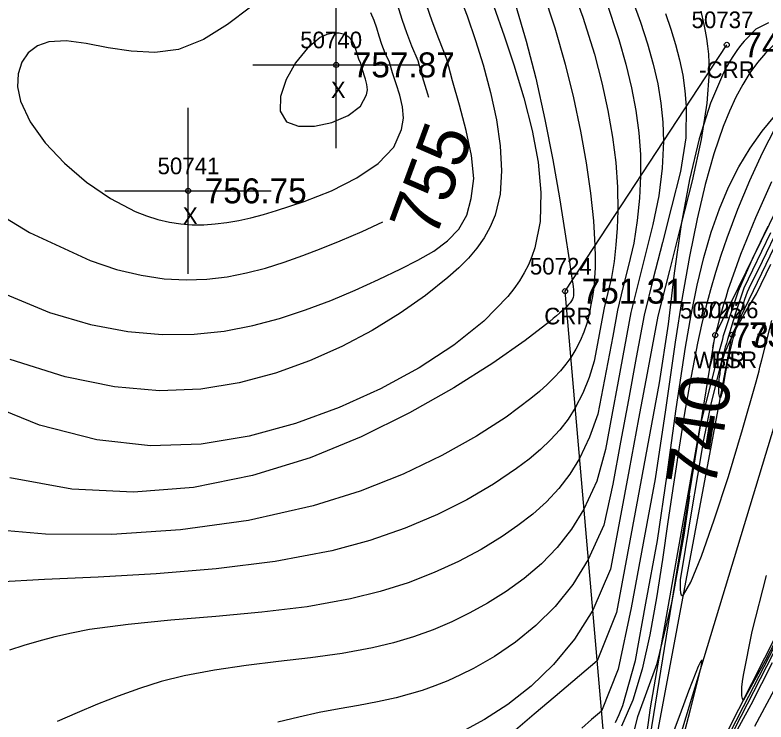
# Model space of a CAD drawing. Extents: x 1378535 to 1380697, y 997729 to 1000024.
# Drawn here: x 1378981.56 to 1379026.72, y 999447.58 to 999490.11 of the extents above; entities that cross this region are included whole.
import ezdxf

# ---------------------------------------------------------------- set-up
doc = ezdxf.new("R2010")
doc.units = 0
for name, color, linetype in [('RD_DTM_BkLn1', 7, 'Continuous'), ('RD_DTM_BkLn2', 7, 'Continuous'), ('RD_DTM_BkLn_txCode', 7, 'Continuous'), ('RD_DTM_Major1', 7, 'Continuous'), ('RD_DTM_Major1_Lbl', 7, 'Continuous'), ('RD_DTM_Minor1', 7, 'Continuous'), ('RD_EX_H2O', 7, 'Continuous'), ('RD_EX_H2O_txCode', 7, 'Continuous'), ('RD_EX_Misc', 7, 'Continuous'), ('RD_EX_Misc_txCode', 7, 'Continuous'), ('RD_EX_TX_H2O_ELEV', 7, 'Continuous'), ('RD_EX_TX_Misc_ELEV', 7, 'Continuous'), ('RD_SMD_Locator', 7, 'Continuous')]:
    doc.layers.add(name, color=color, linetype=linetype)

msp = doc.modelspace()

# ---------------------------------------------------------------- linework, layer by layer
at = {"layer": 'RD_DTM_BkLn1'}
msp.add_lwpolyline([(1379006.004, 999428.429), (1379009.086, 999442.355), (1379019.546, 999440.087), (1379033.258, 999485.306)], dxfattribs=at)
at = {"layer": 'RD_DTM_BkLn2'}
for points in [[(1379004.278, 999428.38), (1379008.406, 999443.013), (1379019.139, 999441.215), (1379024.687, 999470.868), (1379031.818, 999485.708)], [(1379007.496, 999427.666), (1379011.672, 999440.524), (1379020.399, 999439.086), (1379035.255, 999468.427), (1379039.148, 999480.032)]]:
    msp.add_lwpolyline(points, dxfattribs=at)
at = {"layer": 'RD_DTM_Major1'}
for points in [[(1379005.806, 999487.36), (1379005.42, 999488.234), (1379005.119, 999489.029), (1379004.867, 999489.768), (1379004.633, 999490.477), (1379004.383, 999491.18), (1379004.086, 999491.904), (1379003.506, 999493.043), (1379002.774, 999494.192), (1379001.92, 999495.26), (1379000.972, 999496.157), (1378999.958, 999496.791), (1378998.907, 999497.074), (1378997.804, 999496.947), (1378996.657, 999496.515), (1378995.431, 999495.947), (1378994.092, 999495.408), (1378992.606, 999495.065), (1378990.938, 999495.084), (1378988.099, 999495.976), (1378984.937, 999497.617), (1378981.607, 999499.591), (1378978.262, 999501.484)], [(1379013.301, 999491.551), (1379014.021, 999489.339), (1379014.638, 999487.154), (1379015.138, 999485.12), (1379015.559, 999483.128), (1379015.902, 999481.21), (1379016.164, 999479.399), (1379016.342, 999477.73), (1379016.434, 999476.235), (1379016.447, 999475.54), (1379016.438, 999474.893), (1379016.408, 999474.287), (1379016.358, 999473.717), (1379016.288, 999473.174), (1379016.189, 999472.662), (1379016.082, 999472.097), (1379015.938, 999471.558), (1379015.762, 999471.031), (1379015.548, 999470.516), (1379015.29, 999470.01), (1379014.982, 999469.512), (1379014.688, 999469.108), (1379014.355, 999468.704), (1379013.98, 999468.298), (1379013.559, 999467.887), (1379013.092, 999467.467), (1379012.574, 999467.035), (1379011.087, 999465.921), (1379009.3, 999464.762), (1379007.232, 999463.604), (1379004.897, 999462.491), (1379002.312, 999461.47), (1378999.494, 999460.585), (1378995.598, 999459.708), (1378991.508, 999459.131), (1378987.385, 999458.852), (1378983.393, 999458.872), (1378979.69, 999459.193)], [(1379022.79, 999490.334), (1379022.976, 999489.545), (1379023.062, 999489.127), (1379023.14, 999488.69), (1379023.206, 999488.231), (1379023.255, 999487.747), (1379023.285, 999487.233), (1379023.292, 999486.688), (1379023.154, 999484.795), (1379022.815, 999482.615), (1379022.272, 999480.139), (1379021.598, 999477.467), (1379020.907, 999474.731), (1379020.215, 999471.987), (1379019.631, 999468.891), (1379019.059, 999465.812), (1379018.493, 999462.769), (1379017.932, 999459.756), (1379017.376, 999456.762), (1379016.298, 999454.306), (1379015.2, 999452.558), (1379013.949, 999451.04), (1379012.596, 999449.738), (1379011.191, 999448.637), (1379009.786, 999447.721), (1379008.432, 999446.975)], [(1379006.437, 999485.151), (1379006.383, 999485.336), (1379006.057, 999486.393), (1379005.806, 999487.36)], [(1379023.517, 999470.083), (1379023.562, 999470.296), (1379023.73, 999471.028), (1379023.835, 999471.449), (1379023.945, 999471.87), (1379024.062, 999472.29), (1379024.185, 999472.713), (1379024.315, 999473.139), (1379024.451, 999473.569), (1379025.214, 999475.727), (1379026.101, 999477.931), (1379027.06, 999480.092)], [(1378978.549, 999479.386), (1378982.426, 999477.02), (1378986.085, 999475.331), (1378987.662, 999474.805), (1378989.138, 999474.447), (1378990.526, 999474.24), (1378991.843, 999474.169), (1378993.103, 999474.215), (1378994.321, 999474.363), (1378995.476, 999474.589), (1378996.613, 999474.883), (1378997.737, 999475.235), (1378998.856, 999475.632), (1378999.976, 999476.064), (1379001.104, 999476.519), (1379002.439, 999477.078), (1379003.684, 999477.664)], [(1379018.065, 999444.07), (1379019.006, 999447.9), (1379020.172, 999451.091), (1379021.08, 999454.829), (1379021.79, 999458.809), (1379022.139, 999461.191)], [(1379027.091, 999451.141), (1379025.811, 999448.612), (1379024.528, 999446.253)]]:
    msp.add_lwpolyline(points, dxfattribs=at)
at = {"layer": 'RD_DTM_Minor1'}
for points in [[(1379007.527, 999487.449), (1379007.035, 999488.666), (1379006.64, 999489.744), (1379006.302, 999490.728), (1379005.978, 999491.663), (1379005.628, 999492.598), (1379005.208, 999493.577), (1379004.396, 999495.17), (1379003.385, 999496.834), (1379002.223, 999498.44), (1379000.955, 999499.857), (1378999.628, 999500.954), (1378998.29, 999501.603), (1378997.226, 999501.746), (1378996.139, 999501.657), (1378994.985, 999501.477), (1378993.719, 999501.35), (1378992.294, 999501.416), (1378990.667, 999501.818), (1378986.612, 999503.967), (1378981.802, 999507.382), (1378976.528, 999511.317)], [(1379014.849, 999492.352), (1379015.71, 999489.986), (1379016.401, 999487.744), (1379016.852, 999486.019), (1379017.214, 999484.359), (1379017.489, 999482.762), (1379017.679, 999481.225), (1379017.784, 999479.747), (1379017.805, 999478.326), (1379017.768, 999477.288), (1379017.691, 999476.276), (1379017.58, 999475.285), (1379017.428, 999474.319), (1379017.199, 999473.41), (1379016.985, 999472.484), (1379016.788, 999471.42), (1379016.588, 999470.352), (1379016.388, 999469.278), (1379016.075, 999468.291), (1379015.697, 999467.353), (1379015.245, 999466.471), (1379014.812, 999465.796), (1379014.32, 999465.159), (1379013.766, 999464.551), (1379013.15, 999463.964), (1379012.468, 999463.391), (1379011.72, 999462.823), (1379010.322, 999461.876), (1379008.737, 999460.945), (1379006.969, 999460.054), (1379005.021, 999459.228), (1379002.897, 999458.491), (1379000.6, 999457.867), (1378997.21, 999457.222), (1378993.647, 999456.781), (1378990.05, 999456.49), (1378986.563, 999456.296), (1378983.327, 999456.146), (1378980.484, 999455.986)], [(1379018.247, 999492.233), (1379019.18, 999489.682), (1379019.599, 999488.382), (1379019.942, 999487.15), (1379020.21, 999485.968), (1379020.401, 999484.813), (1379020.514, 999483.666), (1379020.548, 999482.507), (1379020.474, 999480.892), (1379020.283, 999479.22), (1379019.918, 999477.496), (1379019.476, 999475.748), (1379019.031, 999473.983), (1379018.59, 999472.207), (1379018.208, 999470.15), (1379017.824, 999468.088), (1379017.441, 999466.03), (1379017.06, 999463.977), (1379016.538, 999462.057), (1379015.771, 999460.388), (1379015.017, 999459.167), (1379014.158, 999458.073), (1379013.209, 999457.093), (1379012.183, 999456.216), (1379011.097, 999455.428), (1379009.964, 999454.718), (1379008.909, 999454.134), (1379007.821, 999453.604), (1379006.697, 999453.129), (1379005.53, 999452.709), (1379004.315, 999452.345), (1379003.047, 999452.038), (1379001.225, 999451.705), (1378999.33, 999451.442), (1378997.396, 999451.212), (1378995.459, 999450.979), (1378993.556, 999450.704), (1378991.722, 999450.352), (1378990.352, 999450.003), (1378989.036, 999449.595), (1378987.762, 999449.14), (1378986.521, 999448.65), (1378985.302, 999448.136), (1378984.093, 999447.61)], [(1379008.171, 999491.562), (1379008.742, 999490.064), (1379009.255, 999488.58), (1379009.711, 999487.107), (1379010.16, 999485.442), (1379010.513, 999483.81), (1379010.742, 999482.233), (1379010.822, 999480.734), (1379010.725, 999479.336), (1379010.426, 999478.061), (1379010.14, 999477.362), (1379009.774, 999476.706), (1379009.333, 999476.083), (1379008.82, 999475.483), (1379008.238, 999474.896), (1379007.591, 999474.313), (1379006.25, 999473.234), (1379004.724, 999472.163), (1379003.037, 999471.13), (1379001.21, 999470.165), (1378999.267, 999469.299), (1378997.23, 999468.561), (1378995.043, 999467.97), (1378992.731, 999467.601), (1378990.247, 999467.506), (1378987.541, 999467.737), (1378984.565, 999468.348), (1378981.272, 999469.392)], [(1379017.084, 999490.99), (1379017.863, 999488.635), (1379018.288, 999487.142), (1379018.631, 999485.72), (1379018.891, 999484.353), (1379019.069, 999483.025), (1379019.164, 999481.718), (1379019.177, 999480.416), (1379019.108, 999479.085), (1379018.968, 999477.74), (1379018.773, 999476.381), (1379018.454, 999475.042), (1379018.116, 999473.702), (1379017.789, 999472.35), (1379017.498, 999470.789), (1379017.207, 999469.22), (1379016.915, 999467.65), (1379016.612, 999466.089), (1379016.112, 999464.704), (1379015.508, 999463.43), (1379014.922, 999462.482), (1379014.255, 999461.616), (1379013.51, 999460.819), (1379012.692, 999460.081), (1379011.802, 999459.388), (1379010.845, 999458.73), (1379009.585, 999457.959), (1379008.226, 999457.233), (1379006.765, 999456.561), (1379005.199, 999455.955), (1379003.524, 999455.424), (1379001.738, 999454.978), (1378999.128, 999454.513), (1378996.395, 999454.177), (1378993.629, 999453.92), (1378990.92, 999453.693), (1378988.361, 999453.447), (1378986.04, 999453.132), (1378984.958, 999452.928), (1378983.95, 999452.697), (1378983, 999452.445), (1378982.095, 999452.178), (1378981.219, 999451.899)], [(1379010.345, 999490.61), (1379010.982, 999488.86), (1379011.564, 999487.116), (1379012.161, 999485.131), (1379012.657, 999483.167), (1379013.011, 999481.254), (1379013.184, 999479.42), (1379013.135, 999477.692), (1379012.824, 999476.1), (1379012.646, 999475.58), (1379012.432, 999475.077), (1379012.179, 999474.588), (1379011.889, 999474.109), (1379011.56, 999473.638), (1379011.192, 999473.172), (1379009.748, 999471.684), (1379007.954, 999470.242), (1379005.866, 999468.876), (1379003.543, 999467.617), (1379001.042, 999466.495), (1378998.42, 999465.539), (1378995.636, 999464.77), (1378992.744, 999464.293), (1378989.706, 999464.189), (1378986.482, 999464.542), (1378983.031, 999465.433), (1378979.314, 999466.945)], [(1379011.659, 999490.716), (1379012.301, 999488.528), (1379012.869, 999486.301), (1379013.417, 999483.83), (1379013.893, 999481.394), (1379014.295, 999479.101), (1379014.625, 999477.056), (1379014.881, 999475.369), (1379015.062, 999474.144), (1379015.093, 999473.937), (1379015.119, 999473.756), (1379015.138, 999473.599), (1379015.15, 999473.461), (1379015.152, 999473.339), (1379015.143, 999473.229), (1379015.12, 999473.119), (1379015.081, 999473.013), (1379015.023, 999472.909), (1379014.945, 999472.8), (1379014.844, 999472.683), (1379014.719, 999472.553), (1379014.596, 999472.434), (1379014.455, 999472.304), (1379014.297, 999472.162), (1379014.12, 999472.008), (1379013.925, 999471.844), (1379013.712, 999471.669), (1379012.234, 999470.532), (1379010.287, 999469.172), (1379007.945, 999467.687), (1379005.283, 999466.176), (1379002.377, 999464.738), (1378999.301, 999463.472), (1378995.849, 999462.397), (1378992.301, 999461.69), (1378988.675, 999461.399), (1378984.985, 999461.573), (1378981.248, 999462.26)], [(1378995.709, 999490.571), (1378994.338, 999489.538), (1378992.894, 999488.637), (1378991.38, 999488.036), (1378989.973, 999487.85), (1378988.553, 999487.924), (1378987.162, 999488.141), (1378985.843, 999488.386), (1378984.639, 999488.544), (1378983.592, 999488.499), (1378982.901, 999488.256), (1378982.352, 999487.838), (1378981.961, 999487.27), (1378981.743, 999486.578), (1378981.715, 999485.787), (1378981.893, 999484.921), (1378982.467, 999483.684), (1378983.369, 999482.419), (1378984.525, 999481.187), (1378985.862, 999480.048), (1378987.305, 999479.062), (1378988.78, 999478.291), (1378989.471, 999478.017), (1378990.156, 999477.801), (1378990.839, 999477.643), (1378991.522, 999477.54), (1378992.211, 999477.49), (1378992.907, 999477.49), (1378993.593, 999477.535), (1378994.293, 999477.623), (1378995.009, 999477.75), (1378995.745, 999477.913), (1378996.502, 999478.11), (1378997.285, 999478.337), (1378998.937, 999478.882), (1379000.586, 999479.537), (1379002.114, 999480.302), (1379003.402, 999481.172), (1379004.334, 999482.148), (1379004.791, 999483.227), (1379004.911, 999483.892), (1379004.86, 999484.581), (1379004.696, 999485.278), (1379004.474, 999485.969), (1379004.251, 999486.638), (1379004.084, 999487.271)], [(1379020.674, 999490.198), (1379020.993, 999489.254), (1379021.275, 999488.328), (1379021.516, 999487.41), (1379021.708, 999486.489), (1379021.845, 999485.555), (1379021.92, 999484.598), (1379021.888, 999482.715), (1379021.568, 999480.694), (1379021.034, 999478.577), (1379020.493, 999476.429), (1379019.942, 999474.251), (1379019.391, 999472.054), (1379018.916, 999469.504), (1379018.442, 999466.951), (1379017.969, 999464.409), (1379017.498, 999461.879), (1379016.973, 999459.41), (1379016.034, 999457.347), (1379015.099, 999455.853), (1379014.035, 999454.534), (1379012.874, 999453.379), (1379011.648, 999452.379), (1379010.388, 999451.521), (1379009.127, 999450.795), (1379008.35, 999450.404), (1379007.58, 999450.057), (1379006.812, 999449.75), (1379006.04, 999449.479), (1379005.261, 999449.242), (1379004.469, 999449.035), (1379003.36, 999448.791), (1379002.218, 999448.575), (1379001.047, 999448.365), (1378999.847, 999448.14), (1378998.62, 999447.877), (1378997.367, 999447.557)], [(1379004.084, 999487.271), (1379003.819, 999487.821), (1379003.616, 999488.339), (1379003.453, 999488.832), (1379003.306, 999489.306), (1379003.151, 999489.77), (1379002.964, 999490.231)], [(1379026.876, 999489.635), (1379026.11, 999489.246), (1379025.412, 999488.539), (1379025.186, 999488.264), (1379024.967, 999487.972), (1379024.754, 999487.663), (1379024.549, 999487.336), (1379024.35, 999486.99), (1379024.157, 999486.625), (1379023.383, 999484.808), (1379022.707, 999482.653), (1379022.123, 999480.203), (1379021.62, 999477.499), (1379021.191, 999474.585), (1379020.826, 999471.503), (1379020.291, 999467.982), (1379019.004, 999461.062), (1379018.363, 999457.613), (1379017.723, 999454.17), (1379016.561, 999451.265), (1379014.039, 999449.117), (1379012.778, 999448.043), (1379011.517, 999446.97)], [(1379002.363, 999487.182), (1379002.243, 999487.451), (1379002.154, 999487.708), (1379002.014, 999488.174), (1379001.939, 999488.377), (1379001.842, 999488.559), (1379001.641, 999488.78), (1379001.376, 999488.937), (1379001.059, 999489.021), (1379000.702, 999489.023), (1379000.316, 999488.934), (1378999.912, 999488.747), (1378999.14, 999488.121), (1378998.429, 999487.238), (1378997.864, 999486.225), (1378997.53, 999485.209), (1378997.509, 999484.32), (1378997.887, 999483.686), (1378998.61, 999483.414), (1378999.573, 999483.415), (1379000.619, 999483.647), (1379001.593, 999484.066), (1379002.336, 999484.632), (1379002.691, 999485.302), (1379002.747, 999485.609), (1379002.722, 999485.924), (1379002.644, 999486.243), (1379002.437, 999486.876), (1379002.363, 999487.182)], [(1379027.236, 999488.349), (1379026.684, 999487.814), (1379026.202, 999487.252), (1379025.747, 999486.623), (1379025.315, 999485.925), (1379024.906, 999485.155), (1379024.518, 999484.313), (1379024.149, 999483.396), (1379023.589, 999481.751), (1379023.067, 999479.902), (1379022.578, 999477.847), (1379022.116, 999475.583), (1379021.675, 999473.107), (1379021.249, 999470.417), (1379020.665, 999466.352), (1379020.046, 999462.205), (1379019.328, 999458.341), (1379018.602, 999454.437), (1379017.827, 999450.747), (1379016.824, 999448.224), (1379016.231, 999447.719), (1379015.639, 999447.215)], [(1378977.748, 999474.652), (1378983.637, 999472.202), (1378986.095, 999471.498), (1378988.341, 999471.069), (1378990.407, 999470.881), (1378992.326, 999470.9), (1378994.13, 999471.093), (1378995.852, 999471.427), (1378997.468, 999471.856), (1378999.035, 999472.367), (1379000.55, 999472.941), (1379002.011, 999473.558), (1379003.414, 999474.199), (1379004.758, 999474.846), (1379005.788, 999475.364), (1379006.739, 999475.909), (1379007.574, 999476.517), (1379008.253, 999477.223), (1379008.737, 999478.065), (1379008.99, 999479.077), (1379009.143, 999480.27), (1379009.014, 999481.661), (1379008.695, 999483.163), (1379008.279, 999484.686), (1379007.859, 999486.144), (1379007.527, 999487.449)], [(1379017.674, 999447.552), (1379017.895, 999448.036), (1379018.105, 999448.569), (1379018.877, 999451.282), (1379019.486, 999454.719), (1379020.185, 999458.491), (1379020.771, 999462.458), (1379021.319, 999466.417), (1379021.879, 999470.117), (1379022.222, 999472.065), (1379022.588, 999473.86), (1379022.986, 999475.516), (1379023.426, 999477.043), (1379023.916, 999478.452), (1379024.467, 999479.756), (1379025.088, 999480.974), (1379025.769, 999482.096), (1379026.496, 999483.121), (1379027.258, 999484.05)], [(1379027.28, 999483.355), (1379026.493, 999481.796), (1379025.727, 999480.13), (1379025.006, 999478.405), (1379024.354, 999476.673), (1379024.001, 999475.637), (1379023.677, 999474.607), (1379023.38, 999473.574), (1379023.104, 999472.528), (1379022.847, 999471.46), (1379022.605, 999470.359), (1379022.213, 999468.371), (1379021.845, 999466.281), (1379021.496, 999464.113), (1379021.158, 999461.886), (1379020.823, 999459.623), (1379020.486, 999457.346), (1379020.128, 999455.046), (1379019.732, 999452.825), (1379019.268, 999450.751), (1379018.709, 999448.895), (1379018.025, 999447.327)], [(1379019.36, 999445.354), (1379019.767, 999448.434), (1379020.518, 999452.681), (1379022.762, 999465.36), (1379023.821, 999469.553), (1379023.882, 999469.768), (1379024.003, 999470.192), (1379024.126, 999470.611), (1379024.171, 999470.821), (1379025.056, 999473.52), (1379025.914, 999475.435), (1379026.843, 999477.401)], [(1379026.997, 999477.004), (1379026.451, 999475.879), (1379025.911, 999474.765), (1379025.394, 999473.669), (1379024.893, 999472.171), (1379024.408, 999470.589), (1379024.339, 999470.354), (1379024.272, 999470.116), (1379024.204, 999469.877), (1379024.137, 999469.635), (1379024.071, 999469.391), (1379024.004, 999469.145), (1379023.395, 999466.702), (1379022.96, 999464.546), (1379022.603, 999462.408), (1379022.226, 999460.154), (1379021.859, 999457.957), (1379021.562, 999456.135), (1379021.55, 999455.805), (1379021.553, 999455.539), (1379021.574, 999455.342), (1379021.615, 999455.22), (1379021.676, 999455.178), (1379021.76, 999455.222), (1379022.196, 999455.983), (1379022.833, 999457.551), (1379023.606, 999459.734), (1379024.454, 999462.337), (1379025.312, 999465.167), (1379026.12, 999468.031), (1379026.18, 999468.254), (1379026.298, 999468.698), (1379026.356, 999468.918), (1379026.413, 999469.137), (1379026.47, 999469.355), (1379027.073, 999471.734)], [(1379027.46, 999477.318), (1379026.484, 999475.282), (1379025.692, 999473.649), (1379025.586, 999473.431), (1379025.429, 999472.984), (1379025.241, 999472.394), (1379025.069, 999471.836), (1379024.914, 999471.307), (1379024.776, 999470.807), (1379024.729, 999470.632), (1379024.685, 999470.46), (1379024.642, 999470.291), (1379024.602, 999470.126), (1379024.563, 999469.964), (1379024.526, 999469.806), (1379024.405, 999469.254), (1379024.305, 999468.751), (1379024.223, 999468.303), (1379024.155, 999467.915), (1379024.1, 999467.595), (1379024.054, 999467.347), (1379024.041, 999467.286), (1379024.028, 999467.233), (1379024.017, 999467.188), (1379024.005, 999467.151), (1379023.994, 999467.122), (1379023.982, 999467.102), (1379023.946, 999467.097), (1379023.914, 999467.179), (1379023.889, 999467.34), (1379023.875, 999467.57), (1379023.876, 999467.86), (1379023.897, 999468.203), (1379023.915, 999468.313), (1379023.952, 999468.531), (1379023.969, 999468.637), (1379023.987, 999468.744), (1379024.005, 999468.851), (1379024.08, 999469.256), (1379024.252, 999469.785), (1379024.519, 999470.428), (1379024.907, 999471.215), (1379025.442, 999472.173), (1379026.15, 999473.333), (1379027.004, 999475.118)], [(1379033.745, 999464.924), (1379026.66, 999451.25), (1379025.364, 999448.891), (1379025.305, 999448.992), (1379025.27, 999449.156), (1379025.259, 999449.381), (1379025.27, 999449.664), (1379025.302, 999450.004), (1379025.356, 999450.396), (1379025.894, 999453.014), (1379026.753, 999456.397)], [(1379027.523, 999452.727), (1379025.335, 999448.493), (1379023.093, 999444.105)], [(1379021.722, 999446.56), (1379022.175, 999448.33), (1379022.565, 999449.832), (1379022.815, 999450.869), (1379022.865, 999451.142), (1379022.871, 999451.278), (1379022.834, 999451.282), (1379022.758, 999451.16), (1379022.644, 999450.918), (1379022.496, 999450.561), (1379022.065, 999449.435), (1379021.534, 999448), (1379020.959, 999446.463)], [(1379026.043, 999447.322), (1379027.522, 999450.095)]]:
    msp.add_lwpolyline(points, dxfattribs=at)
at = {"layer": 'RD_EX_H2O'}
for points in [[(1379001.543, 999428.894), (1379006.554, 999444.608), (1379017.057, 999445.529), (1379014.637, 999473.496), (1379024.36, 999488.317)], [(1379003.904, 999428.269), (1379007.938, 999443.675), (1379018.986, 999441.946), (1379023.666, 999470.85), (1379031.126, 999486.091)], [(1379007.795, 999427.702), (1379011.876, 999440.119), (1379020.587, 999438.91), (1379035.238, 999467.459), (1379039.384, 999479.787)]]:
    msp.add_lwpolyline(points, dxfattribs=at)
at = {"layer": 'RD_EX_Misc'}
for p, q in [((1379000.867, 999482.105), (1379000.867, 999492.105)), ((1378995.867, 999487.105), (1379005.867, 999487.105)), ((1378991.965, 999474.529), (1378991.965, 999484.529)), ((1378986.965, 999479.529), (1378996.965, 999479.529))]:
    msp.add_line(p, q, dxfattribs=at)
at = {"layer": 'RD_SMD_Locator'}
for centre in [(1379024.36, 999488.317), (1379000.867, 999487.105), (1378991.965, 999479.529), (1379014.637, 999473.496), (1379023.666, 999470.85), (1379024.687, 999470.868)]:
    msp.add_circle(centre, 0.15, dxfattribs=at)

# ---------------------------------------------------------------- texts
at = {"layer": 'RD_DTM_BkLn_txCode'}
for s, p in [('50726', (1379022.545, 999471.868)), ('BSR', (1379023.435, 999468.868))]:
    msp.add_text(s, height=1, dxfattribs=at).set_placement(p)
at = {"layer": 'RD_DTM_Major1_Lbl'}
for s, rotation, p in [('755', 69.8103, (1379006.823, 999476.576)), ('740', 81.1858, (1379023.656, 999461.565))]:
    msp.add_text(s, height=3, rotation=rotation, dxfattribs=at).set_placement(p)
at = {"layer": 'RD_EX_H2O_txCode'}
for s, p in [('50737', (1379022.242, 999489.317)), ('-CRR', (1379022.699, 999486.317)), ('50724', (1379012.519, 999474.496)), ('CRR', (1379013.385, 999471.496)), ('50725', (1379021.548, 999471.85)), ('WER', (1379022.375, 999468.85))]:
    msp.add_text(s, height=1, dxfattribs=at).set_placement(p)
at = {"layer": 'RD_EX_Misc_txCode'}
for s, p in [('50740', (1378998.71, 999488.105)), ('X', (1379000.552, 999485.105)), ('50741', (1378990.13, 999480.529)), ('X', (1378991.65, 999477.529))]:
    msp.add_text(s, height=1, dxfattribs=at).set_placement(p)
at = {"layer": 'RD_EX_TX_H2O_ELEV'}
for s, p in [('744.22', (1379025.36, 999487.567)), ('751.31', (1379015.637, 999472.746)), ('739.82', (1379024.666, 999470.1))]:
    msp.add_text(s, height=1.5, dxfattribs=at).set_placement(p)
at = {"layer": 'RD_EX_TX_Misc_ELEV'}
for s, p in [('757.87', (1379001.867, 999486.355)), ('756.75', (1378992.965, 999478.779)), ('736.68', (1379025.687, 999470.118))]:
    msp.add_text(s, height=1.5, dxfattribs=at).set_placement(p)

doc.saveas('drawing.dxf')
